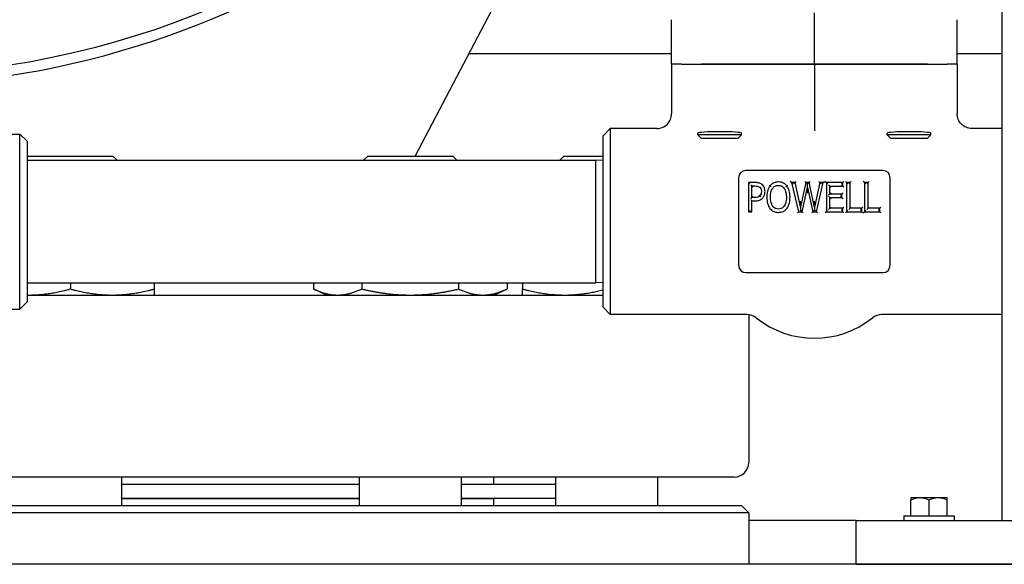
# Model space of a CAD drawing. Header units: inches. Extents: x 24 to 1128, y -58 to 748.
# Tile 472 of 656: x 612.03 to 620.47, y 333.73 to 338.4. Entities that reach past the tile are written whole.
import ezdxf

# ---------------------------------------------------------------- set-up
doc = ezdxf.new("R2010")
doc.units = ezdxf.units.IN
doc.header["$LTSCALE"] = 32
doc.header["$MEASUREMENT"] = 0
doc.layers.add('Visible (ANSI)', color=7, linetype='Continuous', lineweight=30)

msp = doc.modelspace()

# ---------------------------------------------------------------- linework, layer by layer
at = {"layer": 'Visible (ANSI)'}
for p, q in [((620.45163, 369.85867), (620.45163, 334.10867)), ((615.41982, 337.23117), (617.38931, 340.9885)), ((618.84313, 338.02117), (618.84313, 338.45907)), ((617.61813, 338.02117), (617.61813, 338.40082)), ((620.06813, 338.02117), (620.06813, 338.40082)), ((617.61813, 338.10867), (615.87978, 338.10867)), ((620.45163, 338.10867), (620.06813, 338.10867)), ((617.61813, 338.02117), (617.61813, 337.59361)), ((617.70363, 338.02117), (617.61813, 338.02117)), ((617.70363, 338.02117), (617.61813, 338.02117)), ((617.70363, 338.02117), (617.87408, 338.02117)), ((617.70363, 338.02117), (617.87408, 338.02117)), ((617.87408, 338.02117), (618.84313, 338.02117)), ((618.84313, 338.02117), (617.87408, 338.02117)), ((618.84313, 338.02117), (619.81219, 338.02117)), ((618.84313, 338.02117), (618.84313, 337.57401)), ((619.81219, 338.02117), (618.84313, 338.02117)), ((619.81219, 338.02117), (619.98263, 338.02117)), ((619.81219, 338.02117), (619.98263, 338.02117)), ((620.06813, 338.02117), (619.98263, 338.02117)), ((620.06813, 338.02117), (619.98263, 338.02117)), ((620.06813, 338.02117), (620.06813, 337.59361)), ((618.84313, 337.57401), (618.84313, 337.44925)), ((611.59313, 337.42117), (612.03063, 337.42117)), ((612.03063, 335.92117), (612.03063, 337.42117)), ((612.09313, 337.35867), (612.03063, 337.42117)), ((617.03063, 337.40617), (617.09313, 337.46867)), ((617.09313, 337.46867), (617.09313, 335.87367)), ((617.49266, 337.46867), (617.09313, 337.46867)), ((617.84313, 337.41499), (617.84313, 337.42803)), ((618.21813, 337.41499), (617.84313, 337.41499)), ((617.87195, 337.38617), (617.84313, 337.41499)), ((618.18931, 337.38617), (618.21813, 337.41499)), ((618.21813, 337.41499), (618.21813, 337.42803)), ((619.46813, 337.41499), (619.46813, 337.42803)), ((619.84313, 337.41499), (619.46813, 337.41499)), ((619.49695, 337.38617), (619.46813, 337.41499)), ((619.81431, 337.38617), (619.84313, 337.41499)), ((619.84313, 337.41499), (619.84313, 337.42803)), ((620.45163, 337.46867), (620.19361, 337.46867)), ((612.09313, 337.35867), (612.09313, 335.98367)), ((617.03063, 335.93617), (617.03063, 337.40617)), ((617.87195, 337.38617), (618.18931, 337.38617)), ((619.49695, 337.38617), (619.81431, 337.38617)), ((612.09837, 337.23117), (612.09313, 337.22593)), ((612.09313, 337.19617), (616.96813, 337.19617)), ((612.09837, 337.23117), (612.82754, 337.23117)), ((612.82754, 337.23117), (612.86254, 337.19617)), ((615.01224, 337.23117), (614.97724, 337.19617)), ((615.01224, 337.23117), (615.74141, 337.23117)), ((615.74141, 337.23117), (615.77641, 337.19617)), ((616.69457, 337.23117), (616.65957, 337.19617)), ((616.69457, 337.23117), (617.03063, 337.23117)), ((616.96813, 336.14617), (616.96813, 337.19617)), ((617.03063, 337.19453), (616.96813, 337.19617)), ((619.43063, 337.10867), (618.25563, 337.10867)), ((618.19313, 337.04617), (618.19313, 336.29617)), ((618.27782, 337.00487), (618.28824, 336.99445)), ((618.27782, 337.00487), (618.27782, 336.75487)), ((618.33434, 337.00487), (618.27782, 337.00487)), ((618.64796, 337.00487), (618.63487, 337.01529)), ((618.64796, 337.00487), (618.66105, 336.99445)), ((618.64796, 337.00487), (618.7055, 336.75487)), ((618.67855, 337.00487), (618.64796, 337.00487)), ((618.67855, 337.00487), (618.67016, 336.99445)), ((618.67855, 337.00487), (618.68694, 337.01529)), ((618.72393, 336.79681), (618.67855, 337.00487)), ((618.76891, 337.00487), (618.72393, 336.79681)), ((618.76891, 337.00487), (618.7605, 337.01529)), ((618.76891, 337.00487), (618.77731, 336.99445)), ((618.7993, 337.00487), (618.76891, 337.00487)), ((618.78301, 336.99739), (618.77937, 336.99445)), ((618.78309, 336.96233), (618.78301, 336.99739)), ((618.78667, 336.99445), (618.78301, 336.99739)), ((618.7993, 337.00487), (618.79089, 336.99445)), ((618.7993, 337.00487), (618.8077, 337.01529)), ((618.84468, 336.79498), (618.7993, 337.00487)), ((618.88965, 337.00487), (618.84468, 336.79498)), ((618.86251, 336.75487), (618.91903, 337.00487)), ((618.88965, 337.00487), (618.88123, 337.01529)), ((618.88965, 337.00487), (618.89807, 336.99445)), ((618.91903, 337.00487), (618.88965, 337.00487)), ((618.91903, 337.00487), (618.90599, 336.99445)), ((618.91903, 337.00487), (618.93206, 337.01529)), ((618.93535, 337.01529), (618.94577, 337.00487)), ((618.94577, 337.00487), (618.95619, 336.99445)), ((618.94577, 337.00487), (618.94577, 336.75487)), ((619.08637, 337.00487), (618.94577, 337.00487)), ((619.08637, 337.00487), (619.07595, 336.99445)), ((619.08637, 337.00487), (619.09679, 337.01529)), ((619.08637, 336.97529), (619.08637, 337.00487)), ((619.11919, 337.00487), (619.10877, 337.01529)), ((619.11919, 337.00487), (619.12961, 336.99445)), ((619.11919, 337.00487), (619.11919, 336.75487)), ((619.14917, 337.00487), (619.11919, 337.00487)), ((619.14917, 337.00487), (619.13876, 336.99445)), ((619.14917, 337.00487), (619.15959, 337.01529)), ((619.14917, 336.78445), (619.14917, 337.00487)), ((619.27296, 337.00487), (619.26254, 337.01529)), ((619.27296, 337.00487), (619.27296, 336.75487)), ((619.27296, 337.00487), (619.28338, 336.99445)), ((619.30294, 337.00487), (619.27296, 337.00487)), ((619.30294, 337.00487), (619.29253, 336.99445)), ((619.30294, 337.00487), (619.31336, 337.01529)), ((619.30294, 336.78445), (619.30294, 337.00487)), ((619.49313, 336.29617), (619.49313, 337.04617)), ((618.29739, 336.98652), (618.30781, 336.9761)), ((618.30781, 336.87643), (618.30781, 336.9761)), ((618.30781, 336.9761), (618.33252, 336.9761)), ((618.31822, 336.96569), (618.30781, 336.9761)), ((618.46218, 336.97631), (618.45394, 336.98267)), ((618.60724, 336.97631), (618.61544, 336.98273)), ((618.73832, 336.75487), (618.78309, 336.96233)), ((618.78309, 336.96233), (618.82887, 336.75487)), ((618.78309, 336.96233), (618.7832, 336.91348)), ((618.97575, 336.97529), (618.96534, 336.98571)), ((618.97575, 336.90682), (618.96534, 336.8964)), ((618.97575, 336.97529), (619.08637, 336.97529)), ((618.97575, 336.90682), (618.97575, 336.97529)), ((618.97575, 336.97529), (618.98617, 336.96488)), ((618.97575, 336.90682), (618.98617, 336.91723)), ((619.07887, 336.90682), (618.97575, 336.90682)), ((619.07887, 336.90682), (619.06846, 336.8964)), ((619.08637, 336.97529), (619.07595, 336.98571)), ((619.07887, 336.90682), (619.08929, 336.91723)), ((619.07887, 336.87724), (619.07887, 336.90682)), ((619.08637, 336.97529), (619.09679, 336.96488)), ((618.29739, 336.86601), (618.30781, 336.87643)), ((618.30781, 336.84806), (618.29739, 336.85848)), ((618.31822, 336.88684), (618.30781, 336.87643)), ((618.32827, 336.87643), (618.30781, 336.87643)), ((618.30781, 336.75487), (618.30781, 336.84806)), ((618.30781, 336.84806), (618.33313, 336.84806)), ((618.36803, 336.89828), (618.37588, 336.89142)), ((618.72393, 336.79681), (618.72389, 336.8459)), ((618.84468, 336.79498), (618.84463, 336.84449)), ((618.97575, 336.87724), (618.96534, 336.88765)), ((618.97575, 336.87724), (619.07887, 336.87724)), ((618.97575, 336.78445), (618.97575, 336.87724)), ((618.97575, 336.87724), (618.98617, 336.86682)), ((619.07887, 336.87724), (619.06846, 336.88765)), ((619.07887, 336.87724), (619.08929, 336.86682)), ((618.27782, 336.75487), (618.28824, 336.76529)), ((618.27782, 336.75487), (618.30781, 336.75487)), ((618.30781, 336.75487), (618.29739, 336.76529)), ((618.7055, 336.75487), (618.6972, 336.74445)), ((618.7055, 336.75487), (618.71379, 336.76529)), ((618.7055, 336.75487), (618.73832, 336.75487)), ((618.72014, 336.76529), (618.72396, 336.76221)), ((618.72393, 336.79681), (618.72396, 336.76221)), ((618.72396, 336.76221), (618.72778, 336.76529)), ((618.73832, 336.75487), (618.72991, 336.76529)), ((618.73832, 336.75487), (618.74672, 336.74445)), ((618.82887, 336.75487), (618.82051, 336.74445)), ((618.82887, 336.75487), (618.83724, 336.76529)), ((618.82887, 336.75487), (618.86251, 336.75487)), ((618.84471, 336.76184), (618.84044, 336.76529)), ((618.84468, 336.79498), (618.84471, 336.76184)), ((618.84897, 336.76529), (618.84471, 336.76184)), ((618.86251, 336.75487), (618.85418, 336.76529)), ((618.87083, 336.74445), (618.86251, 336.75487)), ((618.94577, 336.75487), (618.93535, 336.74445)), ((618.94577, 336.75487), (618.95619, 336.76529)), ((618.94577, 336.75487), (619.08637, 336.75487)), ((618.97575, 336.78445), (618.96534, 336.77403)), ((618.97575, 336.78445), (618.98617, 336.79487)), ((619.08637, 336.78445), (618.97575, 336.78445)), ((619.08637, 336.78445), (619.07595, 336.77403)), ((619.08637, 336.75487), (619.07595, 336.76529)), ((619.08637, 336.78445), (619.09679, 336.79487)), ((619.08637, 336.75487), (619.08637, 336.78445)), ((619.08637, 336.75487), (619.09679, 336.74445)), ((619.10877, 336.74445), (619.11919, 336.75487)), ((619.11919, 336.75487), (619.12961, 336.76529)), ((619.11919, 336.75487), (619.24926, 336.75487)), ((619.14917, 336.78445), (619.13876, 336.77403)), ((619.14917, 336.78445), (619.15959, 336.79487)), ((619.24926, 336.78445), (619.14917, 336.78445)), ((619.24926, 336.78445), (619.23884, 336.77403)), ((619.24926, 336.75487), (619.23884, 336.76529)), ((619.24926, 336.78445), (619.25967, 336.79487)), ((619.24926, 336.75487), (619.24926, 336.78445)), ((619.24926, 336.75487), (619.25967, 336.74445)), ((619.26254, 336.74445), (619.27296, 336.75487)), ((619.27296, 336.75487), (619.28338, 336.76529)), ((619.27296, 336.75487), (619.40302, 336.75487)), ((619.30294, 336.78445), (619.29253, 336.77403)), ((619.30294, 336.78445), (619.31336, 336.79487)), ((619.40302, 336.78445), (619.30294, 336.78445)), ((619.40302, 336.78445), (619.39261, 336.77403)), ((619.40302, 336.75487), (619.39261, 336.76529)), ((619.40302, 336.78445), (619.41344, 336.79487)), ((619.40302, 336.75487), (619.40302, 336.78445)), ((619.40302, 336.75487), (619.41344, 336.74445)), ((618.25563, 336.23367), (619.43063, 336.23367)), ((617.03063, 336.14781), (616.96813, 336.14617)), ((612.09313, 336.14617), (616.96813, 336.14617)), ((612.46296, 336.14617), (612.46296, 336.09304)), ((613.18196, 336.14617), (613.18196, 336.09304)), ((614.5466, 336.14617), (614.5466, 336.09304)), ((614.65783, 336.04117), (614.5466, 336.09304)), ((614.96171, 336.14617), (614.96171, 336.09304)), ((615.79194, 336.14617), (615.79194, 336.09304)), ((616.09583, 336.04117), (616.20706, 336.09304)), ((616.20706, 336.14617), (616.20706, 336.09304)), ((616.34015, 336.14617), (616.34015, 336.09304)), ((612.09313, 335.98367), (612.03063, 335.92117)), ((612.09313, 336.04117), (617.03063, 336.04117)), ((611.29063, 335.92117), (612.03063, 335.92117)), ((617.03063, 335.93617), (617.09313, 335.87367)), ((618.26641, 335.87367), (617.09313, 335.87367)), ((618.28063, 335.87286), (618.28063, 334.60617)), ((620.45163, 335.87367), (619.41985, 335.87367)), ((618.15563, 334.48117), (603.40563, 334.48117)), ((612.90046, 334.48117), (612.90046, 334.23617)), ((614.93933, 334.48117), (614.93933, 334.23617)), ((615.81433, 334.48117), (615.81433, 334.23617)), ((616.09063, 334.48117), (616.09063, 334.42117)), ((616.62165, 334.48117), (616.62165, 334.23617)), ((617.49665, 334.48117), (617.49665, 334.23617)), ((612.90046, 334.42117), (614.93933, 334.42117)), ((615.81433, 334.42117), (616.62165, 334.42117)), ((612.90046, 334.30117), (614.93933, 334.30117)), ((612.90046, 334.29617), (614.93933, 334.29617)), ((615.81433, 334.30117), (616.62165, 334.30117)), ((615.81433, 334.29617), (616.09063, 334.29617)), ((615.97063, 334.30117), (615.97063, 334.29617)), ((616.09063, 334.29617), (616.09063, 334.23617)), ((619.74863, 334.30267), (619.67063, 334.30267)), ((619.67063, 334.30267), (619.67063, 334.28345)), ((619.90463, 334.30267), (619.74863, 334.30267)), ((619.98263, 334.30267), (619.90463, 334.30267)), ((619.98263, 334.28345), (619.98263, 334.30267)), ((603.34313, 334.23617), (618.21813, 334.23617)), ((618.21813, 334.23617), (618.28063, 334.17367)), ((619.67063, 334.14767), (619.67063, 334.28345)), ((619.82663, 334.14767), (619.82663, 334.28345)), ((619.98263, 334.14767), (619.98263, 334.28345)), ((618.28063, 334.17367), (603.28063, 334.17367)), ((618.28063, 334.17367), (618.28063, 333.73367)), ((619.61063, 334.14767), (620.04263, 334.14767)), ((619.61063, 334.14767), (619.61063, 334.10867)), ((620.04263, 334.14767), (620.04263, 334.10867)), ((619.20163, 334.10867), (618.28063, 334.10867)), ((619.20163, 334.10867), (623.20163, 334.10867)), ((619.20163, 333.73367), (619.20163, 334.10867)), ((727.28063, 333.73367), (494.28063, 333.73367)), ((619.20163, 333.73367), (623.20163, 333.73367))]:
    msp.add_line(p, q, dxfattribs=at)
msp.add_circle((610.78063, 345.42117), 7.5, dxfattribs=at)
for centre, radius, start, end in [((610.78063, 345.42117), 7.588, 134.247392, 45.752608), ((618.25563, 337.04617), 0.0625, 90, 180), ((619.43063, 337.04617), 0.0625, 0, 90), ((618.25563, 336.29617), 0.0625, 180, 270), ((619.43063, 336.29617), 0.0625, 270, 0), ((618.26641, 335.74867), 0.125, 51.30526, 90), ((618.84313, 336.46867), 0.7975, 231.30526, 308.69474), ((619.41985, 335.74867), 0.125, 90, 128.69474), ((618.15563, 334.60617), 0.125, 270, 0)]:
    msp.add_arc(centre, radius, start, end, dxfattribs=at)
for centre, major_axis, ratio, start_param, end_param in [((618.03063, 337.42803), (-0.1875, 0), 0.0699681, 3.1415927, 6.2831853), ((619.65563, 337.42803), (-0.1875, 0), 0.0699681, 3.1415927, 6.2831853), ((619.74863, 334.08205), (0, 0.22062), 0.8660254, 0, 0.4205343), ((619.74863, 334.08205), (0, 0.22062), 0.8660254, 5.862651, 6.2831853), ((619.90463, 334.08205), (0, 0.22062), 0.8660254, 0, 0.4205343), ((619.90463, 334.08205), (0, 0.22062), 0.8660254, 5.862651, 6.2831853)]:
    msp.add_ellipse(centre, major_axis=major_axis, ratio=ratio, start_param=start_param, end_param=end_param, dxfattribs=at)
for points, knots in [([(617.49266, 337.46867), (617.49276, 337.46867), (617.49287, 337.46867), (617.50141, 337.46869), (617.50981, 337.46956), (617.52632, 337.47296), (617.53438, 337.47548), (617.55713, 337.48519), (617.57075, 337.49445), (617.5936, 337.51763), (617.60264, 337.5313), (617.61496, 337.56133), (617.61813, 337.57739), (617.61813, 337.59361)], [-0.00081437, -0.00081437, -0.00081437, -0.00081437, 0, 0, 0.06424187, 0.06424187, 0.12843712, 0.12843712, 0.25272368, 0.25272368, 0.37647976, 0.37647976, 0.50008222, 0.50008222, 0.50008222, 0.50008222]), ([(620.19361, 337.46867), (620.1935, 337.46867), (620.1934, 337.46867), (620.18486, 337.46869), (620.17645, 337.46956), (620.15994, 337.47296), (620.15188, 337.47548), (620.12913, 337.48519), (620.11552, 337.49445), (620.09266, 337.51763), (620.08362, 337.5313), (620.0713, 337.56133), (620.06813, 337.57739), (620.06813, 337.59361)], [-0.00081437, -0.00081437, -0.00081437, -0.00081437, 0, 0, 0.06424187, 0.06424187, 0.12843712, 0.12843712, 0.25272368, 0.25272368, 0.37647976, 0.37647976, 0.50008222, 0.50008222, 0.50008222, 0.50008222]), ([(618.39289, 336.98927), (618.38431, 336.99591), (618.37372, 337.00019), (618.35373, 337.00433), (618.34392, 337.00487), (618.33434, 337.00487)], [-0.13886282, -0.13886282, -0.13886282, -0.13886282, -0.06943141, -0.06943141, 0, 0, 0, 0]), ([(618.53471, 337.01014), (618.52787, 337.01014), (618.52084, 337.00954), (618.50279, 337.00592), (618.49202, 337.00159), (618.47465, 336.98995), (618.46785, 336.98345), (618.46218, 336.97631)], [-0.18591653, -0.18591653, -0.18591653, -0.18591653, -0.1383387, -0.1383387, -0.06221417, -0.06221417, 0, 0, 0, 0]), ([(618.60724, 336.97631), (618.60294, 336.9817), (618.598, 336.98666), (618.5824, 336.99891), (618.5706, 337.00461), (618.55037, 337.00937), (618.54241, 337.01014), (618.53471, 337.01014)], [-0.18588354, -0.18588354, -0.18588354, -0.18588354, -0.13912509, -0.13912509, -0.05350965, -0.05350965, 0, 0, 0, 0]), ([(618.33252, 336.9761), (618.34066, 336.9761), (618.34876, 336.97559), (618.35592, 336.97398), (618.362, 336.9726), (618.36767, 336.97012), (618.37243, 336.96658)], [-0.1225061, -0.1225061, -0.1225061, -0.1225061, -0.0569635, -0.0569635, -0.0569635, 0, 0, 0, 0]), ([(618.37243, 336.96658), (618.37425, 336.96525), (618.37592, 336.96379), (618.38228, 336.95711), (618.38547, 336.9506), (618.38818, 336.93851), (618.38864, 336.93352), (618.38864, 336.92849)], [-0.13348426, -0.13348426, -0.13348426, -0.13348426, -0.11183803, -0.11183803, -0.04301463, -0.04301463, 0, 0, 0, 0]), ([(618.38864, 336.92849), (618.38864, 336.92116), (618.38775, 336.91397), (618.3856, 336.90773), (618.38356, 336.90182), (618.3802, 336.89627), (618.37588, 336.89142)], [-0.12076238, -0.12076238, -0.12076238, -0.12076238, -0.05871163, -0.05871163, -0.05871163, 0, 0, 0, 0]), ([(618.41964, 336.92951), (618.41964, 336.93528), (618.41924, 336.94125), (618.41645, 336.95683), (618.41267, 336.9665), (618.403, 336.98029), (618.39822, 336.98523), (618.39289, 336.98927)], [-0.14770424, -0.14770424, -0.14770424, -0.14770424, -0.10744801, -0.10744801, -0.04303805, -0.04303805, 0, 0, 0, 0]), ([(618.39999, 336.874), (618.40705, 336.88168), (618.41196, 336.89106), (618.41816, 336.90981), (618.41964, 336.91982), (618.41964, 336.92951)], [-0.1325392, -0.1325392, -0.1325392, -0.1325392, -0.0662696, -0.0662696, 0, 0, 0, 0]), ([(618.46218, 336.97631), (618.45164, 336.96231), (618.44481, 336.94602), (618.43659, 336.91309), (618.43524, 336.89627), (618.43524, 336.87987)], [-0.24071175, -0.24071175, -0.24071175, -0.24071175, -0.12035588, -0.12035588, 0, 0, 0, 0]), ([(618.47042, 336.96994), (618.4704, 336.96995), (618.47038, 336.96997), (618.46927, 336.97082), (618.4682, 336.97166), (618.46621, 336.97319), (618.46531, 336.97389), (618.4638, 336.97505), (618.46321, 336.97551), (618.46239, 336.97614), (618.46218, 336.97631), (618.46218, 336.97631)], [-0.041693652, -0.041693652, -0.041693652, -0.041693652, -0.041500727, -0.041500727, -0.031006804, -0.031006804, -0.020670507, -0.020670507, -0.010335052, -0.010335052, 0, 0, 0, 0]), ([(618.46623, 336.87987), (618.46623, 336.89469), (618.46755, 336.90951), (618.47099, 336.92343), (618.47387, 336.93506), (618.47828, 336.94629), (618.48467, 336.95544)], [-0.21576633, -0.21576633, -0.21576633, -0.21576633, -0.09807128, -0.09807128, -0.09807128, 0, 0, 0, 0]), ([(618.48467, 336.95544), (618.48705, 336.95885), (618.48968, 336.96207), (618.49667, 336.9691), (618.50124, 336.97253), (618.50625, 336.97509), (618.51306, 336.97858), (618.52072, 336.98053), (618.53072, 336.9813), (618.53271, 336.98137), (618.53471, 336.98137)], [-0.17427134, -0.17427134, -0.17427134, -0.17427134, -0.13854695, -0.13854695, -0.08695734, -0.08695734, -0.08695734, -0.01710615, -0.01710615, 0, 0, 0, 0]), ([(618.53471, 336.98137), (618.53973, 336.98137), (618.54473, 336.98087), (618.55719, 336.97808), (618.56432, 336.97491), (618.57604, 336.96629), (618.58077, 336.96123), (618.58475, 336.95544)], [-0.17407625, -0.17407625, -0.17407625, -0.17407625, -0.13064444, -0.13064444, -0.06115355, -0.06115355, 0, 0, 0, 0]), ([(618.58475, 336.95544), (618.59174, 336.94536), (618.59638, 336.93273), (618.6021, 336.90705), (618.60319, 336.89346), (618.60319, 336.87987)], [-0.2156668, -0.2156668, -0.2156668, -0.2156668, -0.1078334, -0.1078334, 0, 0, 0, 0]), ([(618.59904, 336.96988), (618.59905, 336.9699), (618.59907, 336.96992), (618.60018, 336.97078), (618.60125, 336.97162), (618.60323, 336.97317), (618.60412, 336.97387), (618.60562, 336.97504), (618.60622, 336.97551), (618.60703, 336.97614), (618.60724, 336.97631), (618.60724, 336.97631)], [-0.000192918, -0.000192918, -0.000192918, -0.000192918, 0, 0, 0.010492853, 0.010492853, 0.020828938, 0.020828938, 0.031164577, 0.031164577, 0.041500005, 0.041500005, 0.041500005, 0.041500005]), ([(618.63418, 336.87987), (618.63418, 336.89824), (618.63242, 336.91712), (618.62709, 336.93538), (618.62295, 336.94958), (618.61673, 336.96395), (618.60724, 336.97631)], [-0.24042706, -0.24042706, -0.24042706, -0.24042706, -0.10576732, -0.10576732, -0.10576732, 0, 0, 0, 0]), ([(618.37588, 336.89142), (618.37069, 336.88537), (618.36402, 336.88133), (618.34743, 336.87707), (618.33783, 336.87643), (618.32827, 336.87643)], [-0.15332819, -0.15332819, -0.15332819, -0.15332819, -0.07666409, -0.07666409, 0, 0, 0, 0]), ([(618.33313, 336.84806), (618.34591, 336.84806), (618.35945, 336.84908), (618.37274, 336.85465), (618.38301, 336.85896), (618.39255, 336.86577), (618.39999, 336.874)], [-0.16530076, -0.16530076, -0.16530076, -0.16530076, -0.07374895, -0.07374895, -0.07374895, 0, 0, 0, 0]), ([(618.37588, 336.89142), (618.37588, 336.89142), (618.37608, 336.89124), (618.37685, 336.89057), (618.37742, 336.89007), (618.37885, 336.88881), (618.37971, 336.88807), (618.3816, 336.88641), (618.38262, 336.88552), (618.38368, 336.88459), (618.3837, 336.88458), (618.38372, 336.88456)], [-0.04149981, -0.04149981, -0.04149981, -0.04149981, -0.031164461, -0.031164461, -0.020828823, -0.020828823, -0.010492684, -0.010492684, 0, 0, 0.000192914, 0.000192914, 0.000192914, 0.000192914]), ([(618.43524, 336.87987), (618.43524, 336.86158), (618.43703, 336.84281), (618.44223, 336.82466), (618.44631, 336.81041), (618.45257, 336.79596), (618.46218, 336.78364)], [-0.23977561, -0.23977561, -0.23977561, -0.23977561, -0.10578463, -0.10578463, -0.10578463, 0, 0, 0, 0]), ([(618.53471, 336.77837), (618.52651, 336.77837), (618.51839, 336.7798), (618.50075, 336.78711), (618.49181, 336.79478), (618.48487, 336.80451), (618.47883, 336.81297), (618.47457, 336.82285), (618.46764, 336.84813), (618.46623, 336.86396), (618.46623, 336.87987)], [-0.3892503, -0.3892503, -0.3892503, -0.3892503, -0.31799453, -0.31799453, -0.21608738, -0.21608738, -0.21608738, -0.1261189, -0.1261189, 0, 0, 0, 0]), ([(618.60319, 336.87987), (618.60319, 336.87063), (618.6027, 336.86134), (618.60034, 336.84353), (618.59852, 336.83499), (618.59139, 336.81385), (618.58429, 336.80183), (618.5637, 336.78327), (618.54964, 336.77837), (618.53471, 336.77837)], [-0.3891734, -0.3891734, -0.3891734, -0.3891734, -0.31592277, -0.31592277, -0.24487833, -0.24487833, -0.12944227, -0.12944227, 0, 0, 0, 0]), ([(618.60724, 336.78364), (618.61815, 336.79762), (618.62466, 336.81412), (618.63268, 336.84675), (618.63418, 336.8635), (618.63418, 336.87987)], [-0.23972862, -0.23972862, -0.23972862, -0.23972862, -0.11986431, -0.11986431, 0, 0, 0, 0]), ([(618.46218, 336.78364), (618.46627, 336.77841), (618.47101, 336.77345), (618.48479, 336.76219), (618.49465, 336.75697), (618.51479, 336.75081), (618.52489, 336.7496), (618.53471, 336.7496)], [-0.18639154, -0.18639154, -0.18639154, -0.18639154, -0.14102384, -0.14102384, -0.06843551, -0.06843551, 0, 0, 0, 0]), ([(618.53471, 336.7496), (618.54821, 336.7496), (618.56235, 336.7522), (618.57503, 336.75791), (618.58779, 336.76366), (618.59888, 336.77307), (618.60724, 336.78364)], [-0.18613429, -0.18613429, -0.18613429, -0.18613429, -0.09257124, -0.09257124, -0.09257124, 0, 0, 0, 0])]:
    msp.add_open_spline(points, degree=3, knots=knots, dxfattribs=at)
for points, weights in [([(612.10346, 336.04117), (612.2703, 336.04117), (612.46296, 336.09304)], [1, 1.0379548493, 1]), ([(612.46296, 336.09304), (612.65561, 336.04117), (612.82246, 336.04117)], [1, 1.0379548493, 1]), ([(612.82246, 336.04117), (612.9893, 336.04117), (613.18196, 336.09304)], [1, 1.0379548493, 1]), ([(613.18196, 336.09304), (613.18196, 336.04117), (613.18196, 336.04117)], [1, 1.0379548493, 1]), ([(614.5466, 336.09304), (614.65783, 336.04117), (614.75415, 336.04117)], [1, 1.0379548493, 1]), ([(614.75415, 336.04117), (614.85048, 336.04117), (614.96171, 336.09304)], [1, 1.0379548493, 1]), ([(614.96171, 336.09304), (615.18417, 336.04117), (615.37683, 336.04117)], [1, 1.0379548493, 1]), ([(615.37683, 336.04117), (615.56948, 336.04117), (615.79194, 336.09304)], [1, 1.0379548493, 1]), ([(615.79194, 336.09304), (615.90317, 336.04117), (615.9995, 336.04117)], [1, 1.0379548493, 1]), ([(615.9995, 336.04117), (616.09583, 336.04117), (616.20706, 336.09304)], [1, 1.0379548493, 1]), ([(616.34015, 336.09304), (616.53281, 336.04117), (616.69965, 336.04117)], [1, 1.0379548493, 1]), ([(616.34015, 336.04117), (616.34015, 336.04117), (616.34015, 336.09304)], [1, 1.0379548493, 1]), ([(616.69965, 336.04117), (616.85486, 336.04117), (617.03063, 336.08559)], [1, 1.03521467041, 1.00508469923]), ([(612.09313, 336.04122), (612.0983, 336.04117), (612.10346, 336.04117)], [1.00219746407, 1.00113252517, 1])]:
    msp.add_rational_spline(points, weights, degree=2, dxfattribs=at)

doc.saveas('drawing.dxf')
